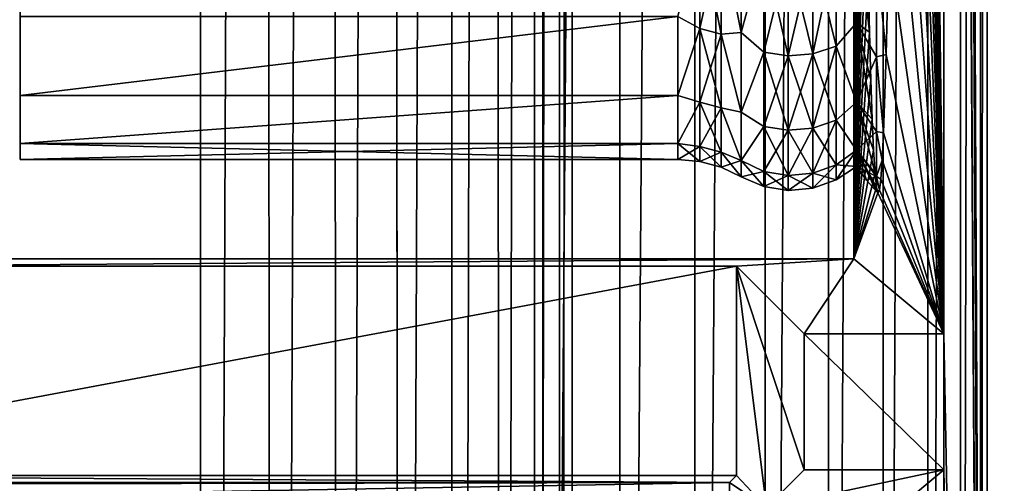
# Model space of a CAD drawing. Header units: metres. Extents: x -206 to 75, y -104 to 104.
# Tile 1008 of 1056: x 33.3 to 41.21, y -20.31 to -16.58. Entities that reach past the tile are written whole.
import ezdxf

# ---------------------------------------------------------------- set-up
doc = ezdxf.new("R2010")
doc.units = ezdxf.units.M
doc.layers.add('solid_01_1-CONSUMER_THERM_B_125288', color=7, linetype='CONTINUOUS')

msp = doc.modelspace()

# ---------------------------------------------------------------- linework, layer by layer
at = {"layer": 'solid_01_1-CONSUMER_THERM_B_125288'}
for points in [[(37.641285, -67.320755), (69.485435, 75.004799), (69.506912, -74.995201)], [(37.641285, -67.320755), (37.742935, -66.77655), (69.485435, 75.004799)], [(37.723892, 66.223442), (69.485435, 75.004799), (37.742855, -66.222939)], [(37.742935, -66.77655), (37.742855, -66.222939), (69.485435, 75.004799)], [(37.622242, 65.679237), (37.723892, 66.223442), (37.641048, -65.678764)], [(37.723892, 66.223442), (37.742855, -66.222939), (37.641048, -65.678764)], [(37.422325, 65.162979), (37.622242, 65.679237), (37.440983, -65.16256)], [(37.622242, 65.679237), (37.641048, -65.678764), (37.440983, -65.16256)], [(37.130951, 64.692245), (37.422325, 65.162979), (37.149475, -64.69191)], [(37.422325, 65.162979), (37.440983, -65.16256), (37.149475, -64.69191)], [(36.758041, 64.283073), (37.130951, 64.692245), (36.776447, -64.282845)], [(37.130951, 64.692245), (37.149475, -64.69191), (36.776447, -64.282845)], [(36.316296, 63.94939), (36.758041, 64.283073), (36.334606, -63.949284)], [(36.758041, 64.283073), (36.776447, -64.282845), (36.334606, -63.949284)], [(35.820763, 63.702557), (36.316296, 63.94939), (35.839001, -63.702595)], [(36.316296, 63.94939), (36.334606, -63.949284), (35.839001, -63.702595)], [(35.288315, 63.550983), (35.820763, 63.702557), (35.306511, -63.551174)], [(35.820763, 63.702557), (35.839001, -63.702595), (35.306511, -63.551174)], [(34.737087, 63.499825), (35.288315, 63.550983), (34.755268, -63.500172)], [(35.288315, 63.550983), (35.306511, -63.551174), (34.755268, -63.500172)], [(34.737087, 63.499825), (30.755268, -63.500744), (30.737085, 63.499252)], [(34.737087, 63.499825), (34.755268, -63.500172), (30.755268, -63.500744)], [(-37.500069, 41.072453, 108.410858), (37.499931, 41.072487, 108.410858), (-37.500031, -41.072514, 108.410858)], [(37.499931, 41.072487, 108.410858), (37.499969, -41.072479, 108.410858), (-37.500031, -41.072514, 108.410858)], [(38.120285, 41.018215, 108.410858), (37.499969, -41.072479, 108.410858), (37.499931, 41.072487, 108.410858)], [(38.120323, -41.018204, 108.410858), (37.499969, -41.072479, 108.410858), (38.120285, 41.018215, 108.410858)], [(38.120323, -41.018204, 108.410858), (38.120285, 41.018215, 108.410858), (38.72179, 40.85704, 108.410858)], [(38.120323, -41.018204, 108.410858), (38.72179, 40.85704, 108.410858), (38.721828, -40.857029, 108.410858)], [(38.721828, -40.857029, 108.410858), (38.72179, 40.85704, 108.410858), (39.286171, 40.593868, 108.410858)], [(38.721828, -40.857029, 108.410858), (39.286171, 40.593868, 108.410858), (39.286209, -40.593857, 108.410858)], [(39.286209, -40.593857, 108.410858), (39.286171, 40.593868, 108.410858), (39.79628, 40.236687, 108.410858)], [(39.286209, -40.593857, 108.410858), (39.79628, 40.236687, 108.410858), (39.796318, -40.236675, 108.410858)], [(39.796318, -40.236675, 108.410858), (39.79628, 40.236687, 108.410858), (40.23661, 39.796356, 108.410858)], [(39.796318, -40.236675, 108.410858), (40.23661, 39.796356, 108.410858), (40.236649, -39.796341, 108.410858)], [(40.236649, -39.796341, 108.410858), (40.23661, 39.796356, 108.410858), (40.593792, 39.286247, 108.410858)], [(40.236649, -39.796341, 108.410858), (40.593792, 39.286247, 108.410858), (40.59383, -39.286236, 108.410858)], [(40.59383, -39.286236, 108.410858), (40.593792, 39.286247, 108.410858), (40.856968, 38.721867, 108.410858)], [(40.59383, -39.286236, 108.410858), (40.856968, 38.721867, 108.410858), (40.857002, -38.721855, 108.410858)], [(40.857002, -38.721855, 108.410858), (40.856968, 38.721867, 108.410858), (41.018143, 38.120361, 108.410858)], [(40.857002, -38.721855, 108.410858), (41.018143, 38.120361, 108.410858), (41.018177, -38.12035, 108.410858)], [(41.018177, -38.12035, 108.410858), (41.018143, 38.120361, 108.410858), (41.072414, 37.500008, 108.410858)], [(-42.500034, -37.500031, 108.5), (42.499931, 37.500008, 108.5), (-42.500069, 37.499969, 108.5)], [(-42.500034, -37.500031, 108.5), (42.499966, -37.499992, 108.5), (42.499931, 37.500008, 108.5)], [(41.072449, -37.499992, 108.410858), (40.722527, 37.500008, 75), (40.722527, 34.114883, 75)], [(41.072414, 37.500008, 108.410858), (40.722527, 37.500008, 75), (41.072449, -37.499992, 108.410858)], [(41.018177, -38.12035, 108.410858), (41.072414, 37.500008, 108.410858), (41.072449, -37.499992, 108.410858)], [(41.072449, -37.499992, 108.410858), (40.722527, 34.114883, 75), (40.722527, 30.742798, 75)], [(40.722534, 20.197853, 75), (41.072449, -37.499992, 108.410858), (40.722527, 30.742798, 75)], [(40.722534, 20.197853, 75), (40.722534, 19.102161, 75), (41.072449, -37.499992, 108.410858)], [(40.319302, 13.523482, 36.495472), (40.722553, -19.102146, 75), (40.722534, 19.102161, 75)], [(40.722534, 19.102161, 75), (40.722553, -19.102146, 75), (41.072449, -37.499992, 108.410858)], [(31.799959, -18.499998, 6), (39.999943, 18.500006, 6), (31.79994, 18.500002, 6)], [(31.799959, -18.499998, 6), (39.999958, -18.499994, 6), (39.999943, 18.500006, 6)], [(40.007282, -0.000046, 6.7), (39.999943, 18.500006, 6), (39.999958, -18.499994, 6)], [(40.319302, 13.523482, 36.495472), (40.335541, 11.987578, 38.046116), (40.722553, -19.102146, 75)], [(40.335541, 11.987578, 38.046116), (40.349716, 10.274138, 39.399616), (40.722553, -19.102146, 75)], [(40.349716, 10.274138, 39.399616), (40.361618, 8.40837, 40.535809), (40.722553, -19.102146, 75)], [(40.361618, 8.40837, 40.535809), (40.371063, 6.417512, 41.437813), (40.722553, -19.102146, 75)], [(40.371063, 6.417512, 41.437813), (40.377911, 4.332213, 42.091663), (40.722553, -19.102146, 75)], [(40.377911, 4.332213, 42.091663), (40.382065, 2.182285, 42.488014), (40.722553, -19.102146, 75)], [(40.382065, 2.182285, 42.488014), (40.383457, 0.000009, 42.620792), (40.722553, -19.102146, 75)], [(40.383457, 0.000009, 42.620792), (40.382065, -2.182274, 42.488014), (40.722553, -19.102146, 75)], [(40.008553, -2.075559, 6.821424), (40.007282, -0.000046, 6.7), (39.999958, -18.499994, 6)], [(40.012352, -4.123438, 7.184192), (40.008553, -2.075559, 6.821424), (39.999958, -18.499994, 6)], [(40.382065, -2.182274, 42.488014), (40.377918, -4.332208, 42.09166), (40.722553, -19.102146, 75)], [(40.018623, -6.114017, 7.782981), (40.012352, -4.123438, 7.184192), (39.999958, -18.499994, 6)], [(40.377918, -4.332208, 42.09166), (40.371071, -6.417488, 41.437817), (40.722553, -19.102146, 75)], [(40.027287, -8.021952, 8.610124), (40.018623, -6.114017, 7.782981), (39.999958, -18.499994, 6)], [(40.371071, -6.417488, 41.437817), (40.361626, -8.408372, 40.535801), (40.722553, -19.102146, 75)], [(40.038223, -9.82041, 9.654144), (40.027287, -8.021952, 8.610124), (39.999958, -18.499994, 6)], [(40.361626, -8.408372, 40.535801), (40.349728, -10.274145, 39.399601), (40.722553, -19.102146, 75)], [(40.051273, -11.484138, 10.900205), (40.038223, -9.82041, 9.654144), (39.999958, -18.499994, 6)], [(40.349728, -10.274145, 39.399601), (40.335552, -11.987583, 38.046097), (40.722553, -19.102146, 75)], [(40.058975, -12.31866, 11.635868), (40.051273, -11.484138, 10.900205), (39.999958, -18.499994, 6)], [(40.335552, -11.987583, 38.046097), (40.319317, -13.523484, 36.495457), (40.722553, -19.102146, 75)], [(40.067204, -13.105559, 12.421451), (40.058975, -12.31866, 11.635868), (39.999958, -18.499994, 6)], [(40.075924, -13.842032, 13.254088), (40.067204, -13.105559, 12.421451), (39.999958, -18.499994, 6)], [(40.319317, -13.523484, 36.495457), (40.301254, -14.859266, 34.770767), (40.722553, -19.102146, 75)], [(40.085102, -14.525152, 14.13042), (40.075924, -13.842032, 13.254088), (39.999958, -18.499994, 6)], [(40.094704, -15.152446, 15.047208), (40.085102, -14.525152, 14.13042), (39.999958, -18.499994, 6)], [(40.301254, -14.859266, 34.770767), (40.281639, -15.975343, 32.897667), (40.722553, -19.102146, 75)], [(40.104691, -15.721515, 16.000883), (40.094704, -15.152446, 15.047208), (39.999958, -18.499994, 6)], [(33.299957, -15.20186, 18.481218), (33.299957, -16.549767, 18.223448), (33.299957, -17.185637, 20.263985)], [(33.299957, -15.836344, 20.433973), (33.299957, -15.20186, 18.481218), (33.299957, -17.185637, 20.263985)], [(33.299957, -15.20186, 30.518782), (33.299957, -17.185633, 28.736031), (33.299957, -16.549761, 30.776569)], [(33.299957, -15.20186, 30.518782), (33.299957, -15.836344, 28.566027), (33.299957, -17.185633, 28.736031)], [(39.857582, -15.965291, 32.518074), (40.022457, -16.601921, 30.796381), (40.022457, -15.721975, 32.751526)], [(39.857582, -15.965291, 16.481926), (40.022457, -15.721975, 16.248472), (40.022457, -16.601921, 18.203619)], [(40.115025, -16.230234, 16.987875), (40.104691, -15.721515, 16.000883), (39.999958, -18.499994, 6)], [(40.022457, -15.721975, 16.248472), (40.115025, -16.230234, 16.987875), (40.125671, -16.676659, 18.004295)], [(40.022457, -16.601921, 18.203619), (40.022457, -15.721975, 16.248472), (40.125671, -16.676659, 18.004295)], [(40.022457, -15.721975, 32.751526), (40.022457, -16.601921, 30.796381), (40.182343, -16.048481, 32.559853)], [(38.932926, -15.873188, 16.528183), (39.093224, -15.795546, 16.209854), (39.093224, -16.679646, 18.174242)], [(38.932926, -15.873188, 32.471817), (39.093224, -16.679646, 30.825758), (39.093224, -15.795546, 32.790146)], [(39.093224, -16.679646, 18.174242), (39.093224, -15.795546, 16.209854), (39.275543, -16.011995, 16.458471)], [(39.093224, -15.795546, 32.790146), (39.093224, -16.679646, 30.825758), (39.275543, -16.011995, 32.541531)], [(33.299957, -15.836344, 20.433973), (33.299957, -17.185637, 20.263985), (33.299957, -17.570929, 22.366365)], [(33.299957, -16.221077, 22.450838), (33.299957, -15.836344, 20.433973), (33.299957, -17.570929, 22.366365)], [(33.299957, -15.836344, 28.566027), (33.299957, -17.570927, 26.633642), (33.299957, -17.185633, 28.736031)], [(33.299957, -15.836344, 28.566027), (33.299957, -16.221077, 26.549162), (33.299957, -17.570927, 26.633642)], [(38.584808, -16.549782, 30.776506), (38.761478, -16.647335, 30.559137), (38.761478, -15.831348, 32.450806)], [(38.761478, -15.831348, 16.549194), (38.761478, -16.647335, 18.440863), (38.584808, -16.549782, 18.223494)], [(38.932926, -15.873188, 32.471817), (38.761478, -15.831348, 32.450806), (38.761478, -16.647335, 30.559137)], [(38.932926, -16.69133, 18.42485), (38.761478, -16.647335, 18.440863), (38.761478, -15.831348, 16.549194)], [(38.932926, -15.873188, 16.528183), (38.932926, -16.69133, 18.42485), (38.761478, -15.831348, 16.549194)], [(38.932926, -16.69133, 30.57515), (38.932926, -15.873188, 32.471817), (38.761478, -16.647335, 30.559137)], [(38.932926, -15.873188, 16.528183), (39.093224, -16.679646, 18.174242), (38.932926, -16.69133, 18.42485)], [(38.932926, -16.69133, 30.57515), (39.093224, -16.679646, 30.825758), (38.932926, -15.873188, 32.471817)], [(39.669994, -16.024364, 16.452259), (39.857582, -15.965291, 16.481926), (39.857582, -16.788181, 18.389599)], [(39.669994, -16.024364, 32.547741), (39.669998, -16.8503, 30.633009), (39.857582, -15.965291, 32.518074)], [(39.669998, -16.8503, 30.633009), (39.857582, -16.788181, 30.610401), (39.857582, -15.965291, 32.518074)], [(39.857582, -15.965291, 32.518074), (39.857582, -16.788181, 30.610401), (40.022457, -16.601921, 30.796381)], [(39.857582, -16.788181, 18.389599), (39.857582, -15.965291, 16.481926), (40.022457, -16.601921, 18.203619)], [(40.182343, -16.048481, 32.559853), (40.260761, -16.855408, 30.903946), (40.281639, -15.975343, 32.897667)], [(40.281639, -15.975343, 32.897667), (40.260761, -16.855408, 30.903946), (40.722553, -19.102146, 75)], [(39.093224, -16.679646, 18.174242), (39.275543, -16.011995, 16.458471), (39.275543, -16.837292, 18.371725)], [(39.093224, -16.679646, 30.825758), (39.275543, -16.837292, 30.628275), (39.275543, -16.011995, 32.541531)], [(39.275543, -16.011995, 16.458471), (39.471901, -16.04026, 16.444275), (39.471901, -16.867014, 18.360907)], [(39.275543, -16.837292, 18.371725), (39.275543, -16.011995, 16.458471), (39.471901, -16.867014, 18.360907)], [(39.275543, -16.011995, 32.541531), (39.275543, -16.837292, 30.628275), (39.471901, -16.04026, 32.555725)], [(39.275543, -16.837292, 30.628275), (39.471901, -16.867014, 30.639093), (39.471901, -16.04026, 32.555725)], [(39.471901, -16.04026, 16.444275), (39.669994, -16.024364, 16.452259), (39.669998, -16.8503, 18.366991)], [(39.471901, -16.867014, 30.639093), (39.669998, -16.8503, 30.633009), (39.669994, -16.024364, 32.547741)], [(39.471901, -16.04026, 32.555725), (39.471901, -16.867014, 30.639093), (39.669994, -16.024364, 32.547741)], [(39.471901, -16.867014, 18.360907), (39.471901, -16.04026, 16.444275), (39.669998, -16.8503, 18.366991)], [(39.669998, -16.8503, 18.366991), (39.669994, -16.024364, 16.452259), (39.857582, -16.788181, 18.389599)], [(40.022457, -16.601921, 30.796381), (40.182343, -16.875658, 30.642241), (40.182343, -16.048481, 32.559853)], [(40.182343, -16.048481, 32.559853), (40.182343, -16.875658, 30.642241), (40.260761, -16.855408, 30.903946)], [(33.299957, -16.221077, 22.450838), (33.299957, -17.570929, 22.366365), (33.299957, -17.699997, 24.5)], [(33.299957, -16.349997, 24.5), (33.299957, -16.221077, 22.450838), (33.299957, -17.699997, 24.5)], [(33.299957, -16.221077, 26.549162), (33.299957, -16.349997, 24.5), (33.299957, -17.570927, 26.633642)], [(40.125671, -16.676659, 18.004295), (40.115025, -16.230234, 16.987875), (39.999958, -18.499994, 6)], [(33.299957, -16.349997, 24.5), (33.299957, -17.699997, 24.5), (33.299957, -17.570927, 26.633642)], [(33.299957, -16.549761, 30.776569), (33.299957, -17.185633, 28.736031), (38.584808, -16.549782, 30.776506)], [(33.299957, -17.185637, 20.263985), (33.299957, -16.549767, 18.223448), (38.584808, -16.549782, 18.223494)], [(33.299957, -17.185633, 28.736031), (38.584808, -17.185665, 28.735888), (38.584808, -16.549782, 30.776506)], [(33.299957, -17.185637, 20.263985), (38.584808, -16.549782, 18.223494), (38.584808, -17.185665, 20.264112)], [(38.584808, -16.549782, 30.776506), (38.584808, -17.185665, 28.735888), (38.761478, -16.647335, 30.559137)], [(38.761478, -16.647335, 18.440863), (38.584808, -17.185665, 20.264112), (38.584808, -16.549782, 18.223494)], [(39.857582, -16.788181, 30.610401), (40.022457, -17.239801, 28.749403), (40.022457, -16.601921, 30.796381)], [(39.857582, -16.788181, 18.389599), (40.022457, -16.601921, 18.203619), (40.022457, -17.239801, 20.250597)], [(40.022457, -16.601921, 18.203619), (40.125671, -16.676659, 18.004295), (40.136585, -17.05916, 19.046511)], [(40.022457, -16.601921, 18.203619), (40.136585, -17.05916, 19.046511), (40.147724, -17.376196, 20.110159)], [(40.022457, -17.239801, 20.250597), (40.022457, -16.601921, 18.203619), (40.147724, -17.376196, 20.110159)], [(40.022457, -16.601921, 30.796381), (40.022457, -17.239801, 28.749403), (40.182343, -16.875658, 30.642241)], [(38.584808, -17.185665, 28.735888), (38.761478, -17.238194, 28.585529), (38.761478, -16.647335, 30.559137)], [(38.761478, -16.647335, 18.440863), (38.761478, -17.238194, 20.414471), (38.584808, -17.185665, 20.264112)], [(38.932926, -16.69133, 30.57515), (38.761478, -16.647335, 30.559137), (38.761478, -17.238194, 28.585529)], [(38.932926, -17.283752, 20.403675), (38.761478, -17.238194, 20.414471), (38.761478, -16.647335, 18.440863)], [(38.932926, -16.69133, 18.42485), (38.932926, -17.283752, 20.403675), (38.761478, -16.647335, 18.440863)], [(38.932926, -17.283752, 28.596325), (38.932926, -16.69133, 30.57515), (38.761478, -17.238194, 28.585529)], [(38.932926, -16.69133, 18.42485), (39.093224, -16.679646, 18.174242), (39.093224, -17.320517, 20.230875)], [(38.932926, -16.69133, 30.57515), (39.093224, -17.320517, 28.769125), (39.093224, -16.679646, 30.825758)], [(38.932926, -16.69133, 18.42485), (39.093224, -17.320517, 20.230875), (38.932926, -17.283752, 20.403675)], [(38.932926, -17.283752, 28.596325), (39.093224, -17.320517, 28.769125), (38.932926, -16.69133, 30.57515)], [(39.093224, -17.320517, 20.230875), (39.093224, -16.679646, 18.174242), (39.275543, -16.837292, 18.371725)], [(39.093224, -16.679646, 30.825758), (39.093224, -17.320517, 28.769125), (39.275543, -16.837292, 30.628275)], [(40.136585, -17.05916, 19.046511), (40.125671, -16.676659, 18.004295), (39.999958, -18.499994, 6)], [(39.093224, -17.320517, 20.230875), (39.275543, -16.837292, 18.371725), (39.275543, -17.434895, 20.367853)], [(39.093224, -17.320517, 28.769125), (39.275543, -17.434895, 28.632147), (39.275543, -16.837292, 30.628275)], [(39.275543, -16.837292, 18.371725), (39.471901, -16.867014, 18.360907), (39.471901, -17.46567, 20.360559)], [(39.275543, -17.434895, 20.367853), (39.275543, -16.837292, 18.371725), (39.471901, -17.46567, 20.360559)], [(39.275543, -16.837292, 30.628275), (39.275543, -17.434895, 28.632147), (39.471901, -16.867014, 30.639093)], [(39.471901, -16.867014, 18.360907), (39.669998, -16.8503, 18.366991), (39.669998, -17.448362, 20.36466)], [(39.471901, -17.46567, 28.639441), (39.669998, -17.448362, 28.63534), (39.669998, -16.8503, 30.633009)], [(39.471901, -16.867014, 30.639093), (39.471901, -17.46567, 28.639441), (39.669998, -16.8503, 30.633009)], [(39.669998, -16.8503, 18.366991), (39.857582, -16.788181, 18.389599), (39.857582, -17.384039, 20.379906)], [(39.669998, -17.448362, 28.63534), (39.857582, -17.384039, 28.620094), (39.857582, -16.788181, 30.610401)], [(39.669998, -16.8503, 30.633009), (39.669998, -17.448362, 28.63534), (39.857582, -16.788181, 30.610401)], [(39.669998, -17.448362, 20.36466), (39.669998, -16.8503, 18.366991), (39.857582, -17.384039, 20.379906)], [(39.857582, -16.788181, 30.610401), (39.857582, -17.384039, 28.620094), (40.022457, -17.239801, 28.749403)], [(39.857582, -17.384039, 20.379906), (39.857582, -16.788181, 18.389599), (40.022457, -17.239801, 20.250597)], [(40.182343, -16.875658, 30.642241), (40.238926, -17.486664, 28.81909), (40.260761, -16.855408, 30.903946)], [(40.260761, -16.855408, 30.903946), (40.238926, -17.486664, 28.81909), (40.722553, -19.102146, 75)], [(39.275543, -17.434895, 28.632147), (39.471901, -17.46567, 28.639441), (39.471901, -16.867014, 30.639093)], [(39.471901, -17.46567, 20.360559), (39.471901, -16.867014, 18.360907), (39.669998, -17.448362, 20.36466)], [(40.022457, -17.239801, 28.749403), (40.182346, -17.474623, 28.641563), (40.182343, -16.875658, 30.642241)], [(40.182343, -16.875658, 30.642241), (40.182346, -17.474623, 28.641563), (40.238926, -17.486664, 28.81909)], [(40.147724, -17.376196, 20.110159), (40.136585, -17.05916, 19.046511), (39.999958, -18.499994, 6)], [(33.299957, -17.185633, 28.736031), (33.299957, -17.570927, 26.633642), (38.584808, -17.185665, 28.735888)], [(33.299957, -17.570929, 22.366365), (33.299957, -17.185637, 20.263985), (38.584808, -17.185665, 20.264112)], [(33.299957, -17.570927, 26.633642), (38.584808, -17.570942, 26.633499), (38.584808, -17.185665, 28.735888)], [(33.299957, -17.570929, 22.366365), (38.584808, -17.185665, 20.264112), (38.584808, -17.570942, 22.366501)], [(38.584808, -17.185665, 28.735888), (38.584808, -17.570942, 26.633499), (38.761478, -17.238194, 28.585529)], [(38.761478, -17.238194, 20.414471), (38.584808, -17.570942, 22.366501), (38.584808, -17.185665, 20.264112)], [(38.584808, -17.570942, 26.633499), (38.761478, -17.595936, 26.556671), (38.761478, -17.238194, 28.585529)], [(38.761478, -17.238194, 20.414471), (38.761478, -17.595936, 22.443329), (38.584808, -17.570942, 22.366501)], [(38.932926, -17.283752, 28.596325), (38.761478, -17.238194, 28.585529), (38.761478, -17.595936, 26.556671)], [(38.932926, -17.642439, 22.437893), (38.761478, -17.595936, 22.443329), (38.761478, -17.238194, 20.414471)], [(38.932926, -17.283752, 20.403675), (38.932926, -17.642439, 22.437893), (38.761478, -17.238194, 20.414471)], [(39.857582, -17.384039, 28.620094), (40.022457, -17.626314, 26.640381), (40.022457, -17.239801, 28.749403)], [(39.857582, -17.384039, 20.379906), (40.022457, -17.239801, 20.250597), (40.022457, -17.626314, 22.359619)], [(40.022457, -17.239801, 20.250597), (40.147724, -17.376196, 20.110159), (40.15905, -17.626677, 21.19173)], [(40.022457, -17.239801, 20.250597), (40.15905, -17.626677, 21.19173), (40.170517, -17.809534, 22.286467)], [(40.022457, -17.626314, 22.359619), (40.022457, -17.239801, 20.250597), (40.170517, -17.809534, 22.286467)], [(40.022457, -17.239801, 28.749403), (40.022457, -17.626314, 26.640381), (40.182346, -17.474623, 28.641563)], [(38.932926, -17.642439, 26.562107), (38.932926, -17.283752, 28.596325), (38.761478, -17.595936, 26.556671)], [(38.932926, -17.283752, 20.403675), (39.093224, -17.320517, 20.230875), (39.093224, -17.708817, 22.34976)], [(38.932926, -17.283752, 20.403675), (39.093224, -17.708817, 22.34976), (38.932926, -17.642439, 22.437893)], [(38.932926, -17.283752, 28.596325), (39.093224, -17.708817, 26.65024), (39.093224, -17.320517, 28.769125)], [(38.932926, -17.642439, 26.562107), (39.093224, -17.708817, 26.65024), (38.932926, -17.283752, 28.596325)], [(39.093224, -17.708817, 22.34976), (39.093224, -17.320517, 20.230875), (39.275543, -17.434895, 20.367853)], [(39.093224, -17.320517, 28.769125), (39.093224, -17.708817, 26.65024), (39.275543, -17.434895, 28.632147)], [(39.669998, -17.448362, 20.36466), (39.857582, -17.384039, 20.379906), (39.857582, -17.744808, 22.425928)], [(39.669998, -17.810467, 26.581745), (39.857582, -17.744808, 26.574072), (39.857582, -17.384039, 28.620094)], [(39.669998, -17.448362, 28.63534), (39.669998, -17.810467, 26.581745), (39.857582, -17.384039, 28.620094)], [(39.857582, -17.384039, 28.620094), (39.857582, -17.744808, 26.574072), (40.022457, -17.626314, 26.640381)], [(39.857582, -17.744808, 22.425928), (39.857582, -17.384039, 20.379906), (40.022457, -17.626314, 22.359619)], [(40.15905, -17.626677, 21.19173), (40.147724, -17.376196, 20.110159), (39.999958, -18.499994, 6)], [(39.093224, -17.708817, 22.34976), (39.275543, -17.434895, 20.367853), (39.275543, -17.796719, 22.419861)], [(39.093224, -17.708817, 26.65024), (39.275543, -17.796719, 26.580139), (39.275543, -17.434895, 28.632147)], [(39.275543, -17.434895, 20.367853), (39.471901, -17.46567, 20.360559), (39.471901, -17.828133, 22.416189)], [(39.275543, -17.796719, 22.419861), (39.275543, -17.434895, 20.367853), (39.471901, -17.828133, 22.416189)], [(39.275543, -17.434895, 28.632147), (39.275543, -17.796719, 26.580139), (39.471901, -17.46567, 28.639441)], [(39.275543, -17.796719, 26.580139), (39.471901, -17.828133, 26.583811), (39.471901, -17.46567, 28.639441)], [(39.471901, -17.46567, 20.360559), (39.669998, -17.448362, 20.36466), (39.669998, -17.810467, 22.418255)], [(39.471901, -17.828133, 26.583811), (39.669998, -17.810467, 26.581745), (39.669998, -17.448362, 28.63534)], [(39.471901, -17.46567, 28.639441), (39.471901, -17.828133, 26.583811), (39.669998, -17.448362, 28.63534)], [(39.471901, -17.828133, 22.416189), (39.471901, -17.46567, 20.360559), (39.669998, -17.810467, 22.418255)], [(39.669998, -17.810467, 22.418255), (39.669998, -17.448362, 20.36466), (39.857582, -17.744808, 22.425928)], [(40.022457, -17.626314, 26.640381), (40.182346, -17.837271, 26.584879), (40.182346, -17.474623, 28.641563)], [(40.182346, -17.474623, 28.641563), (40.227753, -17.70603, 27.751831), (40.238926, -17.486664, 28.81909)], [(40.182346, -17.474623, 28.641563), (40.182346, -17.837271, 26.584879), (40.227753, -17.70603, 27.751831)], [(40.238926, -17.486664, 28.81909), (40.227753, -17.70603, 27.751831), (40.722553, -19.102146, 75)], [(33.299957, -17.570927, 26.633642), (33.299957, -17.699997, 24.5), (38.584808, -17.570942, 26.633499)], [(33.299957, -17.570929, 22.366365), (38.584808, -17.570942, 22.366501), (38.584808, -17.699993, 24.5)], [(33.299957, -17.699997, 24.5), (33.299957, -17.570929, 22.366365), (38.584808, -17.699993, 24.5)], [(33.299957, -17.699997, 24.5), (38.584808, -17.699993, 24.5), (38.584808, -17.570942, 26.633499)], [(38.584808, -17.570942, 26.633499), (38.584808, -17.699993, 24.5), (38.761478, -17.595936, 26.556671)], [(38.584808, -17.570942, 22.366501), (38.761478, -17.715725, 24.5), (38.584808, -17.699993, 24.5)], [(38.761478, -17.595936, 22.443329), (38.761478, -17.715725, 24.5), (38.584808, -17.570942, 22.366501)], [(38.584808, -17.699993, 24.5), (38.761478, -17.715725, 24.5), (38.761478, -17.595936, 26.556671)], [(38.932926, -17.642439, 26.562107), (38.761478, -17.595936, 26.556671), (38.761478, -17.715725, 24.5)], [(38.761478, -17.595936, 22.443329), (38.932926, -17.762543, 24.5), (38.761478, -17.715725, 24.5)], [(38.932926, -17.642439, 22.437893), (38.932926, -17.762543, 24.5), (38.761478, -17.595936, 22.443329)], [(38.932926, -17.762543, 24.5), (38.932926, -17.642439, 26.562107), (38.761478, -17.715725, 24.5)], [(38.932926, -17.642439, 22.437893), (39.093224, -17.708817, 22.34976), (39.093224, -17.838882, 24.5)], [(38.932926, -17.642439, 22.437893), (39.093224, -17.838882, 24.5), (38.932926, -17.762543, 24.5)], [(38.932926, -17.762543, 24.5), (39.093224, -17.708817, 26.65024), (38.932926, -17.642439, 26.562107)], [(39.857582, -17.865608, 24.5), (40.022457, -17.755793, 24.5), (40.022457, -17.626314, 26.640381)], [(39.857582, -17.744808, 22.425928), (40.022457, -17.626314, 22.359619), (40.022457, -17.755793, 24.5)], [(39.857582, -17.744808, 26.574072), (39.857582, -17.865608, 24.5), (40.022457, -17.626314, 26.640381)], [(40.170517, -17.809534, 22.286467), (40.15905, -17.626677, 21.19173), (39.999958, -18.499994, 6)], [(40.022457, -17.626314, 22.359619), (40.182079, -17.924147, 23.390797), (40.193695, -17.970018, 24.5)], [(40.022457, -17.626314, 22.359619), (40.193695, -17.970018, 24.5), (40.182346, -17.958702, 24.5)], [(40.022457, -17.626314, 22.359619), (40.170517, -17.809534, 22.286467), (40.182079, -17.924147, 23.390797)], [(40.022457, -17.626314, 22.359619), (40.182346, -17.958702, 24.5), (40.101669, -17.868029, 24.5)], [(40.022457, -17.626314, 26.640381), (40.022457, -17.755793, 24.5), (40.182346, -17.837271, 26.584879)], [(40.022457, -17.626314, 22.359619), (40.101669, -17.868029, 24.5), (40.022457, -17.755793, 24.5)], [(38.932926, -17.762543, 24.5), (39.093224, -17.838882, 24.5), (39.093224, -17.708817, 26.65024)], [(39.093224, -17.708817, 22.34976), (39.275543, -17.796719, 22.419861), (39.275543, -17.917871, 24.5)], [(39.093224, -17.838882, 24.5), (39.093224, -17.708817, 22.34976), (39.275543, -17.917871, 24.5)], [(39.093224, -17.708817, 26.65024), (39.093224, -17.838882, 24.5), (39.275543, -17.796719, 26.580139)], [(40.182346, -17.837271, 26.584879), (40.216461, -17.859983, 26.673883), (40.227753, -17.70603, 27.751831)], [(40.227753, -17.70603, 27.751831), (40.216461, -17.859983, 26.673883), (40.722553, -19.102146, 75)], [(39.275543, -17.796719, 26.580139), (39.093224, -17.838882, 24.5), (39.275543, -17.917871, 24.5)], [(39.275543, -17.796719, 22.419861), (39.471901, -17.828133, 22.416189), (39.471901, -17.949501, 24.5)], [(39.275543, -17.917871, 24.5), (39.275543, -17.796719, 22.419861), (39.471901, -17.949501, 24.5)], [(39.275543, -17.796719, 26.580139), (39.275543, -17.917871, 24.5), (39.471901, -17.828133, 26.583811)], [(39.669998, -17.810467, 22.418255), (39.857582, -17.744808, 22.425928), (39.857582, -17.865608, 24.5)], [(39.857582, -17.744808, 26.574072), (39.669998, -17.931713, 24.5), (39.857582, -17.865608, 24.5)], [(39.669998, -17.810467, 26.581745), (39.669998, -17.931713, 24.5), (39.857582, -17.744808, 26.574072)], [(39.857582, -17.865608, 24.5), (39.857582, -17.744808, 22.425928), (40.022457, -17.755793, 24.5)], [(40.101669, -17.868029, 24.5), (40.182346, -17.837271, 26.584879), (40.022457, -17.755793, 24.5)], [(39.471901, -17.828133, 26.583811), (39.275543, -17.917871, 24.5), (39.471901, -17.949501, 24.5)], [(39.471901, -17.828133, 22.416189), (39.669998, -17.810467, 22.418255), (39.669998, -17.931713, 24.5)], [(39.669998, -17.810467, 26.581745), (39.471901, -17.949501, 24.5), (39.669998, -17.931713, 24.5)], [(39.471901, -17.828133, 26.583811), (39.471901, -17.949501, 24.5), (39.669998, -17.810467, 26.581745)], [(39.471901, -17.949501, 24.5), (39.471901, -17.828133, 22.416189), (39.669998, -17.931713, 24.5)], [(39.669998, -17.931713, 24.5), (39.669998, -17.810467, 22.418255), (39.857582, -17.865608, 24.5)], [(40.182079, -17.924147, 23.390797), (40.170517, -17.809534, 22.286467), (39.999958, -18.499994, 6)], [(40.101669, -17.868029, 24.5), (40.182346, -17.958702, 24.5), (40.182346, -17.837271, 26.584879)], [(40.182346, -17.837271, 26.584879), (40.205093, -17.948101, 25.588398), (40.216461, -17.859983, 26.673883)], [(40.182346, -17.837271, 26.584879), (40.182346, -17.958702, 24.5), (40.205093, -17.948101, 25.588398)], [(40.216461, -17.859983, 26.673883), (40.205093, -17.948101, 25.588398), (40.722553, -19.102146, 75)], [(40.182079, -17.924147, 23.390797), (39.999958, -18.499994, 6), (40.193695, -17.970018, 24.5)], [(40.182346, -17.958702, 24.5), (40.193695, -17.970018, 24.5), (40.205093, -17.948101, 25.588398)], [(40.205093, -17.948101, 25.588398), (40.193695, -17.970018, 24.5), (40.722553, -19.102146, 75)], [(40.193695, -17.970018, 24.5), (39.999958, -18.499994, 6), (40.722553, -19.102146, 75)], [(31.742361, -18.557594, 12.6), (39.999958, -18.499994, 6), (31.799959, -18.499998, 6)], [(39.057556, -18.55759, 12.6), (39.999958, -18.499994, 6), (31.742361, -18.557594, 12.6)], [(39.057556, -18.55759, 12.6), (39.602112, -19.102148, 75), (39.999958, -18.499994, 6)], [(39.602112, -19.102148, 75), (40.722553, -19.102146, 75), (39.999958, -18.499994, 6)], [(30.057556, -20.242401, 12.6), (39.057556, -18.55759, 12.6), (31.742361, -18.557594, 12.6)], [(30.057556, -20.242401, 12.6), (39.057556, -20.242397, 12.6), (39.057556, -18.55759, 12.6)], [(39.057556, -18.55759, 12.6), (39.602112, -20.19784, 75), (39.602112, -19.102148, 75)], [(39.299438, -20.500515, 40.316833), (39.602112, -20.19784, 75), (39.057556, -18.55759, 12.6)], [(39.299438, -20.500515, 40.316833), (39.057556, -18.55759, 12.6), (39.057556, -20.242397, 12.6)], [(39.602112, -19.102148, 75), (40.722553, -20.19784, 75), (40.722553, -19.102146, 75)], [(39.602112, -19.102148, 75), (39.602112, -20.19784, 75), (40.722553, -20.19784, 75)], [(40.722553, -19.102146, 75), (40.722553, -20.19784, 75), (41.072449, -37.499992, 108.410858)], [(30.057556, -20.242401, 12.6), (29.99996, -20.299997, 6), (38.999958, -20.299994, 6)], [(30.057556, -20.242401, 12.6), (38.999958, -20.299994, 6), (39.057556, -20.242397, 12.6)], [(39.299438, -20.500515, 40.316833), (39.057556, -20.242397, 12.6), (38.999958, -20.299994, 6)], [(39.299438, -20.500515, 40.316833), (40.010323, -20.791357, 6.989528), (40.722553, -20.19784, 75)], [(39.299438, -20.500515, 40.316833), (40.722553, -20.19784, 75), (39.602112, -20.19784, 75)], [(40.722553, -20.19784, 75), (40.010323, -20.791357, 6.989528), (40.722557, -30.742783, 75)], [(40.722553, -20.19784, 75), (40.722557, -30.742783, 75), (41.072449, -37.499992, 108.410858)], [(25.780457, -20.323372, 6), (38.999958, -20.299994, 6), (29.99996, -20.299997, 6)], [(25.780457, -20.323372, 6), (26.539579, -20.515627, 6), (38.999958, -20.299994, 6)], [(26.539579, -20.515627, 6), (38.999958, -20.557455, 6.00003), (38.999958, -20.299994, 6)], [(39.299438, -20.500515, 40.316833), (38.999958, -20.299994, 6), (38.999958, -20.557455, 6.00003)]]:
    msp.add_3dface(points, dxfattribs=at)

doc.saveas('drawing.dxf')
